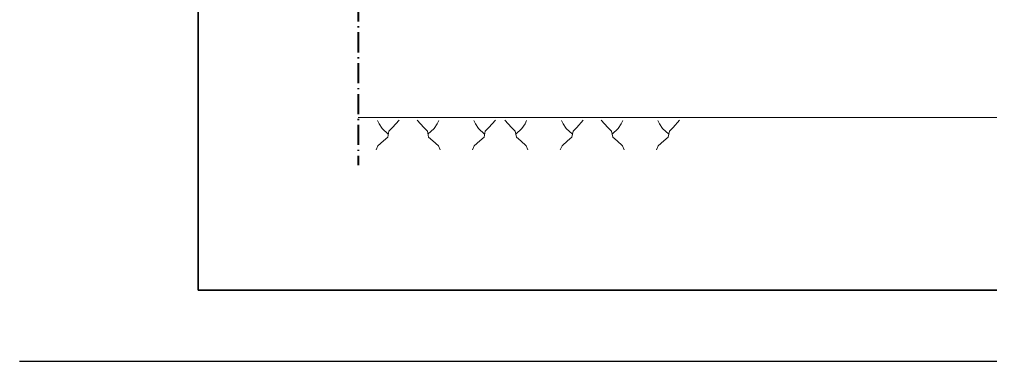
# Model space of a CAD drawing. Extents: x -4160 to -2690, y -474 to 714.
# Drawn here: x -3739.8 to -3604.2, y -473.5 to -425.7 of the extents above; entities that cross this region are included whole.
import ezdxf

# ---------------------------------------------------------------- set-up
doc = ezdxf.new("R2010")
doc.units = 0
doc.header["$LTSCALE"] = 0.56
doc.linetypes.add('DOT_DASHED', pattern=[7.7, 5, -1.2, 0.3, -1.2])
for name, color, linetype, lineweight in [('14', 7, 'Continuous', 13), ('21', 7, 'Continuous', 13), ('5', 7, 'Continuous', 35), ('63', 7, 'Continuous', 13), ('9', 7, 'Continuous', 13)]:
    doc.layers.add(name, color=color, linetype=linetype, lineweight=lineweight)

msp = doc.modelspace()

# ---------------------------------------------------------------- linework, layer by layer
at = {"layer": '14'}
for points in [[(-3686.6812, -439.7682), (-3687.597, -440.7854), (-3688.1127, -441.3011), (-3688.2841, -442.1596), (-3688.8855, -442.6739), (-3689.6584, -443.3596), (-3689.8998, -443.9125)], [(-3688.1984, -441.7296), (-3689.057, -440.9582), (-3689.4855, -440.2711), (-3689.717, -439.8154)], [(-3684.1741, -439.7682), (-3683.2584, -440.7854), (-3682.7427, -441.3011), (-3682.5713, -442.1596), (-3681.9698, -442.6739), (-3681.1984, -443.3596), (-3680.957, -443.9125)], [(-3682.657, -441.7296), (-3681.7984, -440.9582), (-3681.3698, -440.2711), (-3681.1384, -439.8154)], [(-3673.2213, -439.7682), (-3674.137, -440.7854), (-3674.6513, -441.3011), (-3674.8227, -442.1596), (-3675.4241, -442.6739), (-3676.197, -443.3596), (-3676.4384, -443.9125)], [(-3674.737, -441.7296), (-3675.5955, -440.9582), (-3676.0255, -440.2711), (-3676.257, -439.8154)], [(-3671.8998, -439.7682), (-3670.9841, -440.7854), (-3670.4684, -441.3011), (-3670.297, -442.1596), (-3669.697, -442.6739), (-3668.9241, -443.3596), (-3668.6827, -443.9125)], [(-3670.3827, -441.7296), (-3669.5241, -440.9582), (-3669.0956, -440.2711), (-3668.8641, -439.8154)], [(-3660.947, -439.7682), (-3661.8627, -440.7854), (-3662.377, -441.3011), (-3662.5498, -442.1596), (-3663.1498, -442.6739), (-3663.9227, -443.3596), (-3664.1641, -443.9125)], [(-3662.4627, -441.7296), (-3663.3213, -440.9582), (-3663.7513, -440.2711), (-3663.9827, -439.8154)], [(-3658.4384, -439.7682), (-3657.5241, -440.7854), (-3657.0084, -441.3011), (-3656.837, -442.1596), (-3656.2356, -442.6739), (-3655.4627, -443.3596), (-3655.2213, -443.9125)], [(-3656.9227, -441.7296), (-3656.0641, -440.9582), (-3655.6341, -440.2711), (-3655.4041, -439.8154)], [(-3647.487, -439.7682), (-3648.4013, -440.7854), (-3648.917, -441.3011), (-3649.0884, -442.1596), (-3649.6899, -442.6739), (-3650.4627, -443.3596), (-3650.7041, -443.9125)], [(-3649.0027, -441.7296), (-3649.8613, -440.9582), (-3650.2913, -440.2711), (-3650.5213, -439.8154)]]:
    msp.add_lwpolyline(points, dxfattribs=at)
at = {"layer": '21'}
msp.add_line((-3692.4141, -439.4296), (-3557.7642, -439.4296), dxfattribs=at)
at = {"layer": '5', "lineweight": 25}
msp.add_line((-3529.7642, -473.5197), (-3739.764, -473.5197), dxfattribs=at)
at = {"layer": '5'}
msp.add_lwpolyline([(-3714.764, -463.5197), (-3714.764, -210.5199), (-3540.7642, -210.5199), (-3540.7642, -463.5197)], close=True, dxfattribs=at)
at = {"layer": '63'}
msp.add_line((-3679.6041, -439.4296), (-3557.7642, -439.4296), dxfattribs=at)
at = {"layer": '9', "linetype": 'DOT_DASHED', "lineweight": 40}
msp.add_line((-3692.4141, -246.3984), (-3692.4141, -446.0525), dxfattribs=at)

doc.saveas('drawing.dxf')
